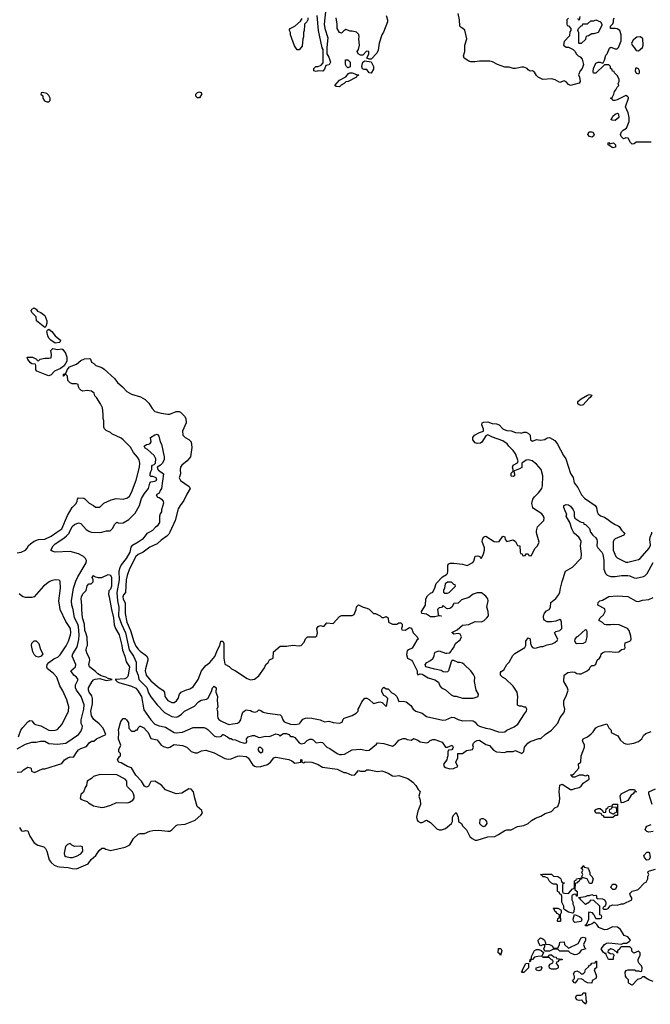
# Model space of a CAD drawing. Header units: inches. Extents: x 2348352 to 2479776, y 460422 to 613655.
# Tile 323 of 590: x 2403254 to 2409202, y 525546 to 534832. Entities that reach past the tile are written whole.
import ezdxf

# ---------------------------------------------------------------- set-up
doc = ezdxf.new("R2010")
doc.units = ezdxf.units.IN
doc.header["$MEASUREMENT"] = 0
doc.layers.add('C4502', color=7, linetype='Continuous')
doc.layers.add('C4503', color=7, linetype='Continuous')

msp = doc.modelspace()

# ---------------------------------------------------------------- linework, layer by layer
at = {"layer": 'C4502', "color": 4}
for points, elevation in [([(2403230, 529802.8), (2403269.1, 529810.9), (2403308, 529830), (2403328.9, 529851.1), (2403335.3, 529870), (2403355.3, 529890), (2403390, 529914), (2403430, 529928), (2403490, 529933), (2403550, 529962), (2403604.8, 530000)], 76), ([(2403230, 527954), (2403310, 528000.7), (2403370, 528018.8), (2403410, 528018), (2403450, 528026), (2403490, 528026), (2403530, 528006.8), (2403610, 527999.3), (2403690, 528008), (2403809.2, 528090), (2403830, 528118), (2403842.7, 528150), (2403845.2, 528170), (2403834.2, 528194.2), (2403833.6, 528230), (2403858.4, 528330), (2403863.7, 528370), (2403832.7, 528450), (2403789.7, 528509.7), (2403782, 528530), (2403781.6, 528558.4), (2403806.6, 528610), (2403791.3, 528631.3), (2403766, 528650), (2403735.3, 528690), (2403782, 528730), (2403784, 528750), (2403749.5, 528830), (2403754.5, 528850), (2403794, 528910), (2403800.7, 528930), (2403812.6, 528987.4), (2403815.1, 529030), (2403808, 529110), (2403802.4, 529130), (2403771.2, 529190), (2403759.6, 529270), (2403746, 529310), (2403741.3, 529350), (2403760.7, 529470), (2403783, 529537), (2403802, 529578), (2403882, 529710), (2403884, 529730), (2403875.3, 529750), (2403855.3, 529770), (2403810, 529794), (2403730, 529815.3), (2403589.3, 529809.3), (2403560.2, 529820.2), (2403549, 529830), (2403569.4, 529870), (2403589.3, 529890), (2403670, 529940.5), (2403697, 529963), (2403719.5, 529990), (2403724.5, 530000)], 72), ([(2403927.4, 530000), (2403930, 529999.1), (2404010, 529994.8), (2404029.3, 530000)], 72), ([(2404478.6, 530000), (2404453.8, 529986.2), (2404428.2, 529950), (2404408, 529930), (2404370, 529903), (2404310.8, 529870), (2404302, 529858), (2404292.7, 529810), (2404259.3, 529750), (2404212.7, 529690), (2404197.4, 529662.6), (2404188.9, 529630), (2404191.8, 529550), (2404171.7, 529428.3), (2404177.7, 529350), (2404188.9, 529290), (2404186.7, 529210), (2404213.4, 529130), (2404251.5, 529050), (2404285.7, 528890), (2404326, 528830), (2404352.9, 528772.9), (2404354, 528694), (2404370.4, 528650), (2404379.1, 528610), (2404453, 528533), (2404470, 528484.7), (2404490, 528446), (2404550.4, 528370.4), (2404618.5, 528298.5), (2404690, 528258.8), (2404730, 528254.8), (2404750, 528261), (2404778.9, 528281.1), (2404810, 528310.8), (2404901.5, 528358.5), (2404942, 528398), (2404966.8, 528413.2), (2405016, 528424), (2405029.1, 528430.9), (2405062.7, 528497.3), (2405074, 528530), (2405090, 528546), (2405106, 528530), (2405104.7, 528490), (2405120.7, 528450), (2405118, 528410), (2405122, 528350), (2405114, 528330), (2405121, 528310), (2405118.8, 528270), (2405124.5, 528244.5), (2405130.9, 528230.9), (2405150, 528218), (2405212, 528190), (2405230, 528186), (2405266, 528190), (2405310, 528198.8), (2405328.7, 528210), (2405341.2, 528230), (2405350, 528274), (2405360.2, 528299.8), (2405370, 528312), (2405390, 528322), (2405430, 528318), (2405447.1, 528307.1), (2405470, 528301), (2405493.6, 528306.4), (2405510, 528322), (2405530, 528318), (2405550, 528302), (2405590, 528291.3), (2405710, 528276), (2405722.8, 528262.8), (2405734.8, 528230), (2405750, 528211), (2405810, 528187.3), (2405850, 528184.9), (2405888.7, 528191.3), (2405900.4, 528199.6), (2405924.7, 528235.3), (2405950, 528246), (2405972.5, 528247.5), (2406010, 528244.9), (2406087.7, 528227.7), (2406130, 528211), (2406170, 528216), (2406210, 528204.7), (2406270, 528198), (2406294.6, 528205.4), (2406304.7, 528235.3), (2406314.6, 528245.4), (2406388.9, 528271.1), (2406428.4, 528291.6), (2406446, 528310), (2406446, 528330), (2406456.4, 528343.6), (2406480.2, 528399.8), (2406510, 528434), (2406530, 528432), (2406550, 528422), (2406590, 528382), (2406650, 528398), (2406671.6, 528391.6), (2406710, 528354), (2406718, 528370), (2406726, 528430), (2406708.4, 528448.4), (2406690, 528458), (2406668.4, 528491.6), (2406668.4, 528511.6), (2406678, 528530), (2406690, 528538), (2406710, 528522), (2406730, 528522), (2406764.7, 528484.7), (2406790, 528472), (2406811.3, 528450), (2406830, 528402), (2406870, 528406), (2406898, 528398), (2406943.6, 528363.6), (2406964.7, 528330), (2406990, 528311.3), (2407050, 528291), (2407090, 528258.8), (2407244.5, 528224.5), (2407272.5, 528227.5), (2407330, 528254.8), (2407350.7, 528250.7), (2407390.7, 528230.7), (2407430, 528220.7), (2407510, 528222.8), (2407530, 528218.8), (2407550, 528206), (2407570, 528182.8), (2407592, 528170), (2407650, 528150.7), (2407690, 528144), (2407770, 528116), (2407810, 528111), (2407830, 528116), (2407849.3, 528130.7), (2407917.5, 528162.5), (2407952.9, 528187.1), (2408014.6, 528285.4), (2408035.3, 528310), (2408038, 528330), (2408027.3, 528347.3), (2408012.7, 528347.3), (2407990, 528358), (2407970, 528358), (2407950, 528366), (2407948.4, 528408.4), (2407953.6, 528446.4), (2407946, 528490), (2407910, 528546), (2407835.5, 528615.5), (2407808, 528630), (2407788, 528650), (2407790, 528674), (2407796.4, 528683.6), (2407820.4, 528699.6), (2407849.1, 528750.9), (2407870, 528772), (2407906, 528834), (2407925.6, 528854.4), (2408018, 528910), (2408028, 528930), (2408028.4, 528971.6), (2408050, 529002), (2408070, 528994), (2408071.3, 528950), (2408082, 528922), (2408091, 528911), (2408110, 528906), (2408130, 528906.8), (2408170, 528921), (2408190, 528918.8), (2408230, 528934.8), (2408275.5, 528944.5), (2408303.1, 528956.9), (2408323.1, 528976.9), (2408328.7, 528990), (2408298, 529050), (2408310, 529062), (2408348.9, 529071.1), (2408368, 529090), (2408364, 529150), (2408358, 529170), (2408350, 529175.3), (2408310, 529159.3), (2408270, 529152), (2408230, 529154), (2408202.7, 529170), (2408194, 529190), (2408193.6, 529210), (2408204, 529236), (2408224.4, 529255.6), (2408249, 529270), (2408261.2, 529290), (2408264.7, 529335.3), (2408310, 529372), (2408339, 529410), (2408350, 529434), (2408354, 529470), (2408370, 529534), (2408402, 529630), (2408468.7, 529670), (2408550, 529754), (2408551.8, 529790), (2408543.7, 529870), (2408549.2, 529910), (2408545.2, 529925.2), (2408528.7, 529950), (2408486.6, 529986.6), (2408479, 530000)], 72), ([(2404669.2, 530000), (2404659.8, 529980.2), (2404640.7, 529959.3), (2404590, 529924), (2404551.3, 529890), (2404482.5, 529857.5), (2404418, 529810), (2404370, 529789), (2404350, 529769), (2404288.7, 529651.3), (2404268.2, 529590), (2404258.4, 529550), (2404252.2, 529430), (2404233.7, 529406.3), (2404227.2, 529390), (2404230.4, 529370), (2404250.5, 529330), (2404250.4, 529230), (2404266, 529150), (2404298, 529070), (2404330, 528966), (2404350, 528922.8), (2404370, 528894.8), (2404390, 528874.8), (2404450, 528830.8), (2404462.8, 528810), (2404464, 528790), (2404439.3, 528710), (2404437.1, 528690), (2404446.4, 528650), (2404490, 528595.5), (2404570, 528530.4), (2404602.8, 528510), (2404621, 528490), (2404622.8, 528450), (2404651.3, 528410), (2404690, 528390.8), (2404710, 528391), (2404732, 528408), (2404749, 528430), (2404762, 528470), (2404778, 528490), (2404818, 528510), (2404858.9, 528521.1), (2404890, 528541), (2404937.2, 528610), (2404970, 528691.3), (2405010, 528742), (2405048, 528770), (2405094.8, 528825.2), (2405119.5, 528890), (2405140.9, 528930), (2405150, 528971), (2405170, 528971.3), (2405178.8, 528950), (2405178.8, 528810), (2405190, 528754), (2405230, 528732), (2405251.1, 528711.1), (2405290, 528691.3), (2405399.8, 528619.8), (2405430, 528606.8), (2405470, 528611), (2405510, 528644.7), (2405562, 528718), (2405575.3, 528750), (2405598, 528770), (2405610, 528794), (2405646, 528810), (2405648, 528870), (2405710, 528922), (2405770, 528922), (2405830, 528934), (2405890, 528926), (2405910, 528931), (2405938.6, 528961.4), (2405950, 528992), (2405970, 529012), (2406047.3, 529012.7), (2406058, 529022), (2406062, 529050), (2406058, 529090), (2406068, 529110), (2406090, 529118), (2406110, 529112), (2406127.3, 529112.7), (2406150, 529142), (2406210, 529138), (2406270, 529202), (2406290, 529212), (2406390, 529212), (2406410, 529222), (2406429, 529270), (2406430, 529294), (2406450, 529314), (2406494, 529290), (2406530, 529282), (2406550, 529272), (2406590, 529232), (2406610, 529232), (2406654, 529210), (2406670, 529194), (2406690, 529194), (2406710, 529202), (2406730, 529192), (2406734, 529150), (2406770, 529132), (2406810, 529132), (2406830, 529142), (2406850, 529142), (2406862, 529130), (2406862, 529110), (2406854, 529090), (2406858, 529078), (2406890, 529074), (2406930, 529098), (2406950, 529094), (2406966, 529050), (2407002, 529010), (2407014, 528990), (2407000.7, 528979.3), (2406954.8, 528905.2), (2406922, 528890), (2406910, 528878), (2406903.5, 528843.5), (2406911.6, 528811.6), (2406950, 528792), (2406959.8, 528779.8), (2407002, 528690), (2407002, 528670), (2407010, 528654), (2407030, 528662), (2407050, 528658), (2407105.5, 528625.5), (2407170, 528606), (2407204.7, 528584.7), (2407218, 528550), (2407232, 528530), (2407270, 528511), (2407324.5, 528464.5), (2407350, 528451.3), (2407370, 528451.3), (2407431.6, 528431.6), (2407530, 528432), (2407578, 528450), (2407582, 528470), (2407559, 528510), (2407544, 528590), (2407548.7, 528630), (2407535.5, 528655.5), (2407508.7, 528690), (2407448, 528750), (2407430, 528762), (2407410, 528768.7), (2407390, 528768.7), (2407350, 528788), (2407330, 528788), (2407322.8, 528777.2), (2407298, 528690), (2407290, 528682), (2407270, 528679), (2407250, 528682), (2407230, 528694), (2407170, 528705.2), (2407086, 528730), (2407078, 528750), (2407095.3, 528770), (2407130, 528786.8), (2407151.9, 528808.1), (2407164, 528830), (2407165.2, 528854.8), (2407174.6, 528865.4), (2407210, 528878), (2407270, 528856), (2407283.1, 528856.9), (2407310, 528862), (2407324, 528876), (2407329, 528890), (2407349.2, 528910.8), (2407355.3, 528930), (2407369.1, 528950.9), (2407410, 528984.7), (2407421.2, 529010), (2407410, 529035.3), (2407390, 529042), (2407350, 529038), (2407328.9, 529051.1), (2407382, 529078), (2407430, 529121), (2407490, 529127.3), (2407550, 529157.3), (2407610, 529153), (2407634.2, 529165.8), (2407661.2, 529190), (2407676, 529210), (2407672, 529250), (2407660.9, 529290), (2407673.2, 529350), (2407669, 529370), (2407650, 529395.3), (2407610, 529426), (2407570, 529428), (2407530, 529415.3), (2407490, 529382), (2407421, 529359), (2407390, 529328), (2407350, 529326), (2407331, 529290), (2407310, 529277.2), (2407290, 529274), (2407279, 529279), (2407250, 529306), (2407231.3, 529288.7), (2407210, 529286), (2407194, 529270), (2407202, 529222), (2407210, 529212), (2407234, 529210), (2407230, 529206), (2407208, 529208), (2407170, 529199.3), (2407130, 529200.9), (2407090, 529224), (2407048, 529230), (2407044, 529250), (2407082, 529310), (2407085.2, 529370), (2407101.5, 529398.5), (2407130, 529424.7), (2407150, 529434), (2407170, 529474), (2407184, 529516), (2407243.1, 529576.9), (2407280.4, 529599.6), (2407288, 529610), (2407293.2, 529626.8), (2407294, 529686), (2407301.2, 529698.8), (2407314.6, 529705.4), (2407350, 529706), (2407430, 529698), (2407474.6, 529685.4), (2407528.4, 529711.6), (2407536.4, 529723.6), (2407550, 529772), (2407576.9, 529776.9), (2407594, 529770), (2407598, 529758), (2407610, 529754), (2407630, 529794), (2407637.2, 529830), (2407637.2, 529850), (2407617.2, 529910), (2407619, 529930), (2407628.9, 529951.1), (2407641.2, 529958.8), (2407650, 529961), (2407730, 529910.8), (2407750, 529906), (2407778, 529910), (2407810, 529962), (2407830, 529954), (2407832, 529930), (2407850, 529912), (2407910, 529924.7), (2407931.1, 529911.1), (2407950, 529874), (2407972, 529870), (2407974, 529810), (2407978, 529798), (2407992.7, 529792.7), (2407998, 529778), (2408010, 529774), (2408022, 529778), (2408030, 529794), (2408050, 529794), (2408058, 529778), (2408070, 529774), (2408082, 529778), (2408114.6, 529845.4), (2408138, 529870), (2408154.6, 529905.4), (2408128.4, 529991.6), (2408128.2, 530000)], 76), ([(2408638.5, 530000), (2408638.8, 529998.8), (2408658.8, 529970), (2408690, 529946), (2408698, 529930), (2408700.5, 529910), (2408698, 529870), (2408707.7, 529850), (2408745.5, 529810), (2408753.4, 529790), (2408764, 529730), (2408762.8, 529650), (2408781, 529610), (2408794.4, 529594.4), (2408810, 529586), (2408830, 529581), (2408870, 529582), (2408929.5, 529590.5), (2408990, 529590.7), (2409010, 529587.3), (2409050, 529567.7), (2409070, 529564.9), (2409138.4, 529581.6), (2409151.9, 529588.1), (2409174, 529610), (2409230, 529711.3)], 72), ([(2408950.6, 530000), (2408962, 529990), (2408954, 529970), (2408870, 529935.3), (2408856.9, 529923.1), (2408851.1, 529908.9), (2408850.8, 529830), (2408878, 529770), (2408890, 529758), (2408970, 529716), (2408990, 529716), (2409090, 529741), (2409108, 529750), (2409192.5, 529847.5), (2409203.1, 529876.9), (2409198, 529930), (2409200.9, 529950), (2409215.3, 529990), (2409217, 530000)], 76), ([(2403230, 527736), (2403270, 527738), (2403290, 527758), (2403330, 527781), (2403355.3, 527775.3), (2403362, 527770), (2403365.4, 527745.4), (2403392.7, 527732.7), (2403470, 527766.8), (2403490, 527766.8), (2403650, 527818), (2403678, 527850), (2403708, 527870), (2403730, 527878.8), (2403762, 527878), (2403795.3, 527930), (2403810, 527944.7), (2403830, 527958), (2403883.1, 527976.9), (2403909.5, 528010.5), (2403930, 528026), (2403952.9, 528027.1), (2403978, 528050), (2404066, 528090), (2404042, 528150), (2404004, 528190), (2403952.5, 528232.5), (2403930, 528268), (2403923.6, 528310), (2403939.3, 528380.7), (2403941.6, 528430), (2403934.2, 528454.2), (2403909.6, 528490), (2403902.9, 528510), (2403904.5, 528530), (2403937, 528590), (2403950, 528604.9), (2403966.3, 528613.7), (2404010, 528617.3), (2404070, 528598.8), (2404126, 528610), (2404090, 528617.2), (2404068, 528630), (2404022.5, 528642.5), (2403990, 528662.7), (2403970, 528686), (2403913.2, 528730), (2403907.3, 528750), (2403917.2, 528790), (2403913.2, 528810), (2403889.2, 528850), (2403881.5, 528881.5), (2403884.5, 528910), (2403892.3, 528930), (2403889.4, 529009.4), (2403879.3, 529050), (2403869.6, 529070), (2403866, 529130), (2403847.3, 529190), (2403839.5, 529270), (2403840.9, 529310), (2403833.2, 529370), (2403837.2, 529390), (2403850, 529416), (2403882, 529450), (2403890, 529494), (2403906, 529510), (2403927.3, 529512.7), (2403946, 529530), (2403946, 529550), (2403938, 529570), (2403950, 529591.3), (2403961, 529581), (2403990, 529571.3), (2404028.4, 529571.6), (2404090, 529598), (2404110, 529592), (2404118.8, 529570), (2404119.3, 529490), (2404110, 529462), (2404095.3, 529444.7), (2404091, 529410), (2404098.8, 529390), (2404119.1, 529270), (2404140.3, 529190), (2404144.9, 529124.9), (2404156.3, 529090), (2404192.4, 529030), (2404218.7, 528930), (2404224.4, 528884.4), (2404246, 528830), (2404257.1, 528777.1), (2404290.5, 528730), (2404278, 528650), (2404270, 528634), (2404257.5, 528622.5), (2404244.5, 528615.5), (2404154, 528610), (2404163.6, 528603.6), (2404171, 528590), (2404190, 528581.6), (2404310, 528547), (2404348.8, 528528.8), (2404365.5, 528510), (2404402, 528450), (2404423.9, 528323.9), (2404490, 528227.3), (2404530, 528187.3), (2404570, 528170.7), (2404590, 528170.6), (2404630, 528159.1), (2404710.5, 528110.5), (2404730, 528106), (2404790, 528113), (2404890, 528156), (2404990, 528157.3), (2405010, 528150.8), (2405030, 528137.3), (2405090, 528077.3), (2405110, 528067.7), (2405149.2, 528070.8), (2405162, 528078), (2405170.7, 528090.7), (2405174, 528090), (2405214, 528070), (2405232.7, 528052.7), (2405250, 528052), (2405262, 528042), (2405290, 528041), (2405330, 528020.5), (2405370, 528008.2), (2405389.1, 528010.9), (2405398, 528022), (2405394, 528050), (2405408, 528070), (2405450, 528082), (2405470, 528080.7), (2405504.1, 528064.1), (2405518, 528062), (2405570, 528076), (2405610, 528070.8), (2405670, 528098), (2405694, 528090), (2405710, 528074), (2405716.4, 528083.6), (2405741.2, 528098.8), (2405770, 528098.8), (2405791.3, 528090), (2405810, 528071.3), (2405830, 528070.8), (2405850, 528061), (2405890, 528011), (2405910, 528002), (2405942, 528010), (2405966.3, 528033.7), (2405990, 528046), (2406010, 528046), (2406021, 528041), (2406050, 528012), (2406090, 528018.8), (2406110, 528016), (2406150.7, 527970.7), (2406178.5, 527958.5), (2406250, 527911), (2406270, 527902.8), (2406290, 527901), (2406316.4, 527903.6), (2406390, 527946.8), (2406470, 527950.6), (2406530, 527938.8), (2406550, 527944), (2406620.4, 527999.6), (2406630, 528012), (2406690, 528004.7), (2406770, 527981), (2406800.2, 527999.8), (2406830, 528036), (2406872.7, 528052.7), (2406890, 528054), (2406910, 528042), (2406950, 528038), (2406970, 528051.3), (2407010, 528036), (2407030, 528022.8), (2407090, 528011.3), (2407110, 528018), (2407126.8, 528033.2), (2407150, 528042.8), (2407170, 528042.8), (2407238.4, 528018.4), (2407270, 527972), (2407290, 527972), (2407332, 527990), (2407342, 527970), (2407339.6, 527960.4), (2407330, 527946), (2407298, 527942), (2407292.7, 527927.3), (2407294, 527890), (2407284.7, 527870), (2407282, 527850), (2407251.3, 527810), (2407258, 527790), (2407270, 527778), (2407310, 527766), (2407346, 527770), (2407386, 527790), (2407368, 527830), (2407386, 527870), (2407387.3, 527912.7), (2407430, 527912), (2407470, 527938), (2407526, 527950), (2407535.3, 527970), (2407528.7, 527988.7), (2407535.3, 528010), (2407550, 528024.7), (2407570, 528034.8), (2407590, 528036), (2407650, 527996), (2407685.4, 527985.4), (2407723.5, 527943.5), (2407750, 527926), (2407830, 527922), (2407849.1, 527930.9), (2407908.4, 527931.6), (2407930, 527938), (2407990, 527912), (2408008, 527930), (2408015.3, 527970), (2408048, 528010), (2408070, 528024.7), (2408150, 528051.3), (2408170, 528052), (2408209.1, 528090.9), (2408270, 528131.3), (2408330, 528198), (2408353.2, 528250), (2408386.3, 528293.7), (2408394, 528310), (2408396, 528330), (2408386, 528370), (2408386, 528410), (2408409.1, 528450.9), (2408428.7, 528510), (2408418, 528538), (2408388, 528590), (2408388.9, 528651.1), (2408425.6, 528674.4), (2408470, 528682.8), (2408490, 528678), (2408510, 528664.7), (2408530, 528661), (2408550, 528662.8), (2408608, 528690), (2408628.7, 528710), (2408634.6, 528725.4), (2408650, 528742), (2408670, 528742), (2408690, 528754), (2408702, 528790), (2408722, 528810), (2408735.3, 528830), (2408738, 528850), (2408750, 528862), (2408769.3, 528870.7), (2408814.4, 528874.4), (2408870, 528866), (2408906, 528870), (2408930, 528892), (2408962, 528898), (2408966, 528910), (2408962, 528930), (2408966.3, 528953.7), (2409008.9, 528971.1), (2409019, 528981), (2409022, 528990), (2409018, 529018), (2409004, 529070), (2408988, 529090), (2408910, 529126), (2408850.9, 529129.1), (2408830, 529124), (2408784.7, 529124.7), (2408770, 529128.7), (2408750, 529148), (2408722, 529162), (2408718, 529170), (2408728, 529190), (2408760.4, 529219.6), (2408778, 529250), (2408774.6, 529274.6), (2408706, 529310), (2408710, 529334), (2408726, 529350), (2408750, 529358), (2408810, 529391.3), (2408890, 529398.8), (2408990.6, 529390.6), (2409070, 529346.8), (2409090, 529346), (2409130, 529358.8), (2409190, 529364), (2409230, 529382.8)], 68), ([(2403243.7, 528070), (2403265.6, 528130), (2403282.3, 528157.7), (2403330, 528211), (2403350, 528222.8), (2403370, 528218.8), (2403390.5, 528190.5), (2403403.4, 528183.4), (2403452, 528172), (2403530, 528131), (2403550, 528126.8), (2403590, 528131), (2403610, 528138), (2403650, 528186), (2403685.2, 528250), (2403713.2, 528310), (2403717.2, 528350), (2403698, 528418), (2403661.5, 528501.5), (2403634, 528550), (2403604, 528630), (2403569, 528670), (2403517.2, 528710), (2403509, 528730), (2403513.2, 528750), (2403529.3, 528770.7), (2403575.5, 528804.5), (2403616.2, 528823.8), (2403637.2, 528842.8), (2403693.1, 528926.9), (2403714.5, 528970), (2403734.5, 529030), (2403737, 529050), (2403732.3, 529090), (2403690, 529155.3), (2403637.2, 529270), (2403632.5, 529292.5), (2403622.7, 529350), (2403639, 529470), (2403636.4, 529536.4), (2403627.3, 529547.3), (2403590, 529548.7), (2403550, 529539), (2403532, 529530), (2403478, 529490), (2403390.7, 529389.3), (2403370, 529382), (2403310, 529382), (2403286, 529390), (2403270, 529398), (2403250, 529418)], 76), ([(2403253.2, 527213.2), (2403270, 527182), (2403290, 527178), (2403310, 527184.7), (2403330, 527182), (2403351.1, 527131.1), (2403391, 527070), (2403425.8, 527045.8), (2403482, 527030), (2403496.8, 527016.8), (2403510.5, 526990.5), (2403533, 526910), (2403550, 526884), (2403579, 526859), (2403610, 526845.5), (2403630, 526842), (2403710, 526835.5), (2403750, 526825.5), (2403790, 526824.9), (2403901.2, 526870), (2403928.3, 526911.7), (2403971.4, 526948.6), (2404004.8, 526995.2), (2404030, 527018), (2404050, 527018), (2404067.5, 527007.5), (2404110, 526998), (2404250, 527028.5), (2404292.3, 527050), (2404327.3, 527110), (2404370, 527150.4), (2404390, 527157.6), (2404430, 527155.5), (2404480.4, 527179.6), (2404510, 527186.4), (2404567.9, 527187.9), (2404650, 527177.3), (2404670, 527179.1), (2404690, 527190.8), (2404730, 527230.8), (2404742.5, 527237.5), (2404815.5, 527244.5), (2404910, 527281), (2404964, 527330), (2404977.2, 527350), (2404976.5, 527356.5), (2404972.7, 527372.7), (2404928.7, 527410), (2404905.2, 527490), (2404893.2, 527550), (2404870, 527575.3), (2404850, 527579), (2404782, 527538), (2404730, 527532.3), (2404630, 527569.2), (2404592.5, 527612.5), (2404530, 527649), (2404490, 527648), (2404470, 527602), (2404450, 527595.3), (2404430, 527604), (2404402.7, 527650), (2404350, 527706), (2404310, 527777.2), (2404270, 527789.5), (2404210, 527824), (2404188.7, 527830), (2404178, 527850), (2404196.4, 527883.6), (2404206, 527890), (2404206, 527910), (2404190, 527926), (2404188.7, 527950), (2404208, 527990), (2404185.6, 528045.6), (2404189.5, 528110), (2404186.3, 528133.7), (2404208.4, 528211.6), (2404230, 528242), (2404250, 528242), (2404262, 528230), (2404279.6, 528199.6), (2404284.7, 528150), (2404310, 528122), (2404338, 528122), (2404354, 528134), (2404366, 528134), (2404370, 528154), (2404386, 528170), (2404394, 528170), (2404430, 528151.3), (2404437.3, 528137.3), (2404466, 528110), (2404492, 528052), (2404550, 528041), (2404590, 527990.8), (2404610, 527976.3), (2404650, 527966), (2404669.2, 527970.8), (2404710, 527997.3), (2404790, 527986), (2404830, 527971), (2404870.6, 527930.6), (2404910, 527917.3), (2404930, 527919.1), (2404970, 527936.3), (2405010, 527944), (2405090, 527917.3), (2405190, 527863.8), (2405219.3, 527859.3), (2405250, 527860.4), (2405310, 527887.3), (2405330, 527890.7), (2405390, 527882.8), (2405410.4, 527870.4), (2405450, 527807.3), (2405470, 527790.6), (2405490, 527786), (2405530, 527788), (2405590, 527806.7), (2405619.5, 527830), (2405650, 527871), (2405670, 527876), (2405793.4, 527853.4), (2405821.4, 527841.4), (2405850, 527821), (2405906, 527830), (2405906, 527854), (2405914, 527850), (2405914, 527830), (2405930, 527824.7), (2405948, 527832), (2406010.9, 527830.9), (2406070, 527806.8), (2406110, 527782.8), (2406250, 527764.7), (2406310, 527732), (2406330, 527732), (2406386, 527706), (2406415.3, 527710), (2406450, 527751.3), (2406470, 527744.7), (2406510, 527744.7), (2406530, 527756), (2406550, 527758), (2406630, 527741), (2406670, 527746.8), (2406690, 527742.8), (2406730, 527726), (2406770, 527701), (2406790, 527696), (2406830, 527704.7), (2406850, 527698), (2406914, 527674), (2406962, 527642), (2406990.9, 527610.9), (2407011.6, 527571.6), (2407031.6, 527551.6), (2407018, 527510), (2407030.9, 527470.9), (2407036, 527430), (2407010, 527366), (2406998, 527310), (2407002.8, 527282.8), (2407010, 527272), (2407030, 527262), (2407050, 527262), (2407090, 527282), (2407130, 527262), (2407190, 527202), (2407210, 527192), (2407231.6, 527191.6), (2407270, 527204.7), (2407328, 527250), (2407338, 527270), (2407335.3, 527310), (2407350, 527334), (2407370, 527354), (2407391.1, 527311.1), (2407394, 527270), (2407422, 527250), (2407432, 527230), (2407470, 527191.3), (2407501, 527130), (2407521, 527110), (2407550, 527094.8), (2407570, 527094.8), (2407670, 527126.7), (2407735.3, 527130), (2407770, 527146), (2407830, 527184.9), (2407850, 527190.5), (2407890, 527190.7), (2407950, 527221.6), (2408010, 527230.7), (2408049, 527250), (2408082, 527278), (2408119.3, 527300.7), (2408170, 527319.1), (2408210, 527344.4), (2408270, 527364.9), (2408302.7, 527397.3), (2408330, 527412), (2408345.2, 527454.8), (2408349.3, 527490), (2408341.2, 527550), (2408350, 527614), (2408370, 527622), (2408450, 527572), (2408470, 527572), (2408490, 527582), (2408530, 527592), (2408550, 527604.7), (2408568.7, 527631.3), (2408626, 527670), (2408622, 527702), (2408610, 527706), (2408590, 527698), (2408570, 527708), (2408530, 527708), (2408491.6, 527688.4), (2408471.6, 527688.4), (2408466, 527690), (2408462, 527702), (2408448, 527710), (2408468.7, 527711.3), (2408480.4, 527719.6), (2408527.3, 527772.7), (2408526, 527814), (2408546, 527830), (2408548.7, 527890), (2408582, 527970), (2408582.7, 527990), (2408564, 528030), (2408569, 528050), (2408608.7, 528070), (2408643.2, 528096.8), (2408664.7, 528115.3), (2408690, 528154), (2408710, 528166.8), (2408790.8, 528190.8), (2408810, 528154), (2408832.7, 528132.7), (2408834, 528110), (2408896.9, 528076.9), (2408919.6, 528039.6), (2408952, 528010), (2408970, 528001), (2408990, 527998.8), (2409046, 528010), (2409090, 528024.7), (2409122, 528050), (2409139, 528081), (2409160.2, 528099.8), (2409210, 528118.8)], 64), ([(2409219, 527430), (2409189, 527530), (2409188.7, 527551.3), (2409250, 527578)], 56), ([(2409230, 527177.2), (2409189.3, 527169.3), (2409170, 527175.3), (2409155.3, 527190), (2409159, 527210), (2409170, 527224.7), (2409210, 527241)], 56), ([(2409230, 525762), (2409190, 525775.3), (2409156.4, 525796.4), (2409150, 525806), (2409130, 525806), (2409114, 525790), (2409081, 525779), (2409030, 525728), (2409003.1, 525743.1), (2408998, 525750), (2408996.4, 525776.4), (2408976.4, 525796.4), (2408967.3, 525812.7), (2408966, 525850), (2408975.3, 525864.7), (2408990, 525871.3), (2409052, 525872), (2409070, 525862), (2409090, 525862), (2409110, 525854), (2409122, 525858), (2409126, 525890), (2409118, 525910), (2409098, 525930), (2409088, 525950), (2409088, 525970), (2409106, 526010), (2409106, 526030), (2409090, 526046), (2409048.4, 526028.4), (2409028.4, 526048.4), (2409028, 526070), (2409008.4, 526088.4), (2408932, 526088), (2408918, 526082), (2408914, 526070), (2408894, 526050), (2408894, 526030), (2408890, 526028), (2408882, 526042), (2408870, 526046), (2408859, 526059), (2408830, 526068), (2408805.4, 526054.6), (2408802, 526042), (2408823.6, 526023.6), (2408850, 526022), (2408862, 526010), (2408852, 525990), (2408851.1, 525968.9), (2408808, 525968), (2408786, 526014), (2408786, 526026), (2408774, 526026), (2408756.4, 526036.4), (2408738, 526070), (2408768.9, 526111.1), (2408790, 526122), (2408810, 526124.7), (2408930, 526112), (2408950, 526122), (2408976.4, 526123.6), (2409003.1, 526136.9), (2409014, 526150), (2408990, 526182), (2408956.4, 526196.4), (2408922, 526250), (2408893.2, 526273.2), (2408844.7, 526275.3), (2408794, 526250), (2408769.1, 526249.1), (2408718, 526270), (2408699, 526299), (2408678, 526318), (2408670, 526318), (2408654.8, 526305.2), (2408630, 526295.3), (2408623.6, 526296.4), (2408610, 526286), (2408590, 526286), (2408590, 526294), (2408602, 526298), (2408624, 526350), (2408622, 526410), (2408630, 526418), (2408650, 526412), (2408671.1, 526391.1), (2408690, 526354), (2408730, 526354), (2408742, 526358), (2408746, 526370), (2408742, 526382), (2408726, 526390), (2408726, 526470), (2408667.3, 526527.3), (2408634, 526526), (2408630, 526508), (2408590, 526488), (2408546, 526530), (2408542, 526542), (2408530, 526546), (2408526, 526554), (2408590, 526562), (2408610, 526572), (2408630, 526572), (2408650, 526582), (2408670, 526572), (2408690, 526574), (2408694, 526570), (2408694, 526550), (2408703.6, 526543.6), (2408750, 526542), (2408771.1, 526531.1), (2408782, 526510), (2408782, 526490), (2408772.7, 526467.3), (2408758, 526462), (2408754, 526450), (2408762, 526442), (2408790, 526442), (2408806, 526450), (2408824, 526476), (2408850, 526484.7), (2408890, 526482), (2408930, 526492), (2408950, 526492), (2409028, 526530), (2409028, 526550), (2409015.3, 526570), (2409009, 526591), (2409030, 526612), (2409070, 526621), (2409088, 526630), (2409147.3, 526692.7), (2409162, 526698), (2409178, 526730), (2409178, 526750), (2409188, 526770), (2409178, 526790), (2409182, 526798), (2409194.6, 526805.4), (2409250, 526821)], 56)]:
    msp.add_lwpolyline(points, dxfattribs=dict(at, elevation=elevation))
for points, elevation in [([(2407290, 529528), (2407266, 529510), (2407261, 529470), (2407252, 529450), (2407252.7, 529432.7), (2407263.6, 529423.6), (2407290, 529422), (2407306, 529430), (2407366, 529490), (2407362, 529502), (2407350, 529506), (2407327.3, 529527.3)], 76), ([(2408510, 528945.2), (2408502, 528950), (2408489.3, 528970), (2408494, 528990), (2408509, 529010), (2408522.7, 529017.3), (2408590, 529082), (2408598, 529078), (2408603.6, 529063.6), (2408604, 529010), (2408590, 528962), (2408570, 528949)], 68), ([(2403430, 528820.7), (2403410, 528825.6), (2403390, 528844.5), (2403378, 528870), (2403365.4, 528930), (2403368.8, 528951.2), (2403390, 528972.4), (2403410, 528973.4), (2403433.4, 528950), (2403450, 528892), (2403470.8, 528850), (2403458, 528830), (2403450, 528826)], 76), ([(2405530, 527968.7), (2405510, 527968), (2405501, 527950), (2405510, 527932), (2405530, 527918), (2405548, 527930), (2405548.7, 527950)], 68), ([(2404010, 527713.2), (2403950, 527693.2), (2403930, 527674), (2403892, 527650), (2403884.7, 527610), (2403870.9, 527589.1), (2403854.4, 527545.6), (2403830, 527526), (2403824.7, 527490), (2403830, 527482), (2403854, 527470), (2403890, 527458), (2403904.5, 527444.5), (2403950, 527418), (2404030, 527401), (2404050, 527406), (2404114.6, 527425.4), (2404166, 527450), (2404270, 527446), (2404290, 527451), (2404322, 527470), (2404333.2, 527490), (2404334, 527510), (2404328.7, 527530), (2404318, 527550), (2404270, 527598), (2404265.2, 527610), (2404264, 527650), (2404250, 527668.7), (2404170, 527708.7)], 68), ([(2408930, 527446), (2408926, 527450), (2408918, 527510), (2408928, 527530), (2409010, 527572), (2409052.7, 527572.7), (2409058, 527558), (2409072, 527550), (2409050, 527546), (2409042, 527530), (2409022.8, 527517.2), (2408990, 527468.7), (2408950, 527448)], 56), ([(2408850, 527308.7), (2408768.9, 527308.9), (2408762, 527322), (2408746, 527330), (2408742, 527342), (2408727.3, 527347.3), (2408688, 527348), (2408678, 527370), (2408690, 527382), (2408710, 527392), (2408730, 527394), (2408752.7, 527372.7), (2408758, 527358), (2408770, 527354), (2408782, 527358), (2408786, 527390), (2408802, 527398), (2408808.4, 527411.6), (2408842, 527418), (2408850, 527434), (2408892, 527432), (2408892, 527330), (2408890, 527326), (2408870, 527326)], 56), ([(2408850, 527406), (2408838, 527402), (2408832.7, 527387.3), (2408818, 527382), (2408814, 527370), (2408818, 527358), (2408850, 527342), (2408858, 527342), (2408867.3, 527352.7), (2408882, 527358), (2408886, 527370), (2408882, 527402)], 56), ([(2407610, 527295.3), (2407594, 527290), (2407591.3, 527250), (2407610, 527231.3), (2407630, 527222.8), (2407648, 527230), (2407662, 527250), (2407659, 527270), (2407650, 527282), (2407630, 527294)], 68), ([(2403730, 527062), (2403706.4, 527053.6), (2403685.4, 527034.6), (2403672, 526970), (2403678, 526950), (2403690, 526941), (2403730, 526931.3), (2403751.6, 526931.6), (2403790, 526942.8), (2403830, 526964.7), (2403848.7, 526990), (2403846, 527030), (2403830, 527038), (2403770, 527034), (2403745.6, 527045.6)], 68), ([(2409170, 526906), (2409149.1, 526929.1), (2409142, 526950), (2409170, 526982), (2409190, 526982), (2409196, 526970), (2409202, 526930), (2409190, 526908)], 56), ([(2408430, 526592), (2408470, 526634), (2408482, 526638), (2408486, 526650), (2408486, 526710), (2408502, 526718), (2408506, 526730), (2408558, 526738), (2408552.7, 526727.3), (2408538, 526722), (2408532.7, 526707.3), (2408518, 526702), (2408514, 526690), (2408494, 526686), (2408492, 526630), (2408514, 526610), (2408514, 526566), (2408507.3, 526567.3), (2408502, 526582), (2408490, 526586), (2408464.7, 526575.3), (2408462, 526570), (2408462, 526530), (2408471.3, 526511.3), (2408471.3, 526490), (2408482, 526470), (2408484.7, 526450), (2408479.6, 526420.4), (2408474, 526406), (2408470, 526406), (2408430, 526415.3), (2408396.4, 526436.4), (2408387.3, 526447.3), (2408388, 526470), (2408368.9, 526508.9), (2408367.3, 526567.3), (2408362, 526582), (2408350, 526586), (2408342, 526602), (2408328, 526610), (2408326, 526670), (2408310, 526678), (2408290, 526678), (2408270, 526688), (2408248, 526710), (2408235.3, 526735.3), (2408207.3, 526747.3), (2408188.7, 526748.7), (2408182, 526762), (2408166, 526770), (2408190, 526774), (2408270, 526774), (2408290, 526754), (2408330, 526752), (2408350, 526738), (2408358, 526730), (2408363.6, 526703.6), (2408370, 526694), (2408394, 526690), (2408378, 526682), (2408374, 526670), (2408374, 526610), (2408378, 526598), (2408392.7, 526592.7)], 56), ([(2408630, 526686), (2408606, 526730), (2408560.4, 526740.4), (2408558, 526750), (2408566, 526770), (2408558, 526790), (2408566, 526810), (2408562, 526822), (2408548, 526830), (2408562, 526838), (2408570, 526854), (2408578, 526838), (2408610, 526834), (2408619.6, 526819.6), (2408632, 526790), (2408632, 526770), (2408651.3, 526751.3), (2408662, 526730), (2408650, 526686)], 56), ([(2408850, 526628), (2408830, 526646), (2408838, 526670), (2408850, 526678), (2408870, 526678), (2408882, 526670), (2408882, 526650), (2408870, 526628.7)], 56), ([(2408330, 526326), (2408326, 526330), (2408330, 526354), (2408342, 526358), (2408346, 526390), (2408323.1, 526403.1), (2408315.3, 526415.3), (2408303.1, 526423.1), (2408298, 526438), (2408286, 526450), (2408290, 526454), (2408330, 526452), (2408358, 526438), (2408362, 526430), (2408362, 526410), (2408352, 526390), (2408354, 526330), (2408350, 526326)], 56), ([(2408490, 526318), (2408483.1, 526323.1), (2408478, 526330), (2408475.3, 526350), (2408486, 526394), (2408535.3, 526375.3), (2408550, 526362), (2408558, 526350), (2408550, 526326)], 56), ([(2408490, 526014), (2408449.1, 526029.1), (2408430, 526048), (2408350, 526048), (2408330, 526066), (2408290, 526066), (2408250, 526048), (2408206, 526046), (2408198, 526070), (2408208, 526090), (2408206, 526106), (2408190, 526108), (2408170, 526098), (2408162, 526102), (2408148.4, 526128.4), (2408146, 526150), (2408168, 526172), (2408190, 526164.7), (2408204.7, 526150), (2408214, 526126), (2408214, 526114), (2408250.9, 526110.9), (2408276, 526096), (2408290, 526074), (2408330, 526074), (2408346, 526110), (2408348, 526132), (2408390, 526134), (2408394, 526110), (2408430, 526074), (2408520.4, 526119.6), (2408550, 526172), (2408570, 526178), (2408591.6, 526171.6), (2408592, 526150), (2408572, 526110), (2408582, 526082), (2408594, 526070), (2408550, 526058), (2408530, 526028), (2408510, 526015.3)], 56), ([(2407790, 526006), (2407782, 526022), (2407766, 526030), (2407770, 526071.3), (2407791.6, 526071.6), (2407799.6, 526059.6), (2407802, 526050)], 56), ([(2408066, 525946), (2408068.7, 525970), (2408082, 525978), (2408083.1, 525996.9), (2408110, 526054), (2408130, 526062), (2408150, 526062), (2408172, 526052), (2408194, 526034), (2408179.6, 526000.4), (2408142, 525998), (2408111, 525989), (2408090, 525968), (2408074, 525966), (2408070, 525946)], 56), ([(2407990, 525846), (2407988, 525850), (2407998, 525862), (2407998, 525870), (2408028.7, 525930), (2408054, 525934), (2408054, 525890), (2408010, 525846)], 56), ([(2408270, 525878), (2408250, 525888), (2408248, 525910), (2408256.4, 525923.6), (2408282, 525938), (2408286, 525950), (2408282, 525962), (2408270, 525966), (2408247.3, 525987.3), (2408192.7, 525987.3), (2408182, 525998), (2408190, 525994), (2408230, 525994), (2408242, 525998), (2408248.4, 526011.6), (2408270, 526012), (2408292.7, 525992.7), (2408314, 525990), (2408318, 525978), (2408371.1, 525971.1), (2408370, 525966), (2408338, 525962), (2408330, 525946), (2408318, 525942), (2408314, 525930), (2408332.7, 525907.3), (2408334, 525890), (2408330, 525886), (2408310, 525878)], 56), ([(2408650, 525746), (2408608.4, 525748.4), (2408583.1, 525763.1), (2408570, 525778), (2408550, 525786), (2408518, 525782), (2408514, 525770), (2408490, 525746), (2408468.7, 525770), (2408486, 525790), (2408486, 525810), (2408478, 525830), (2408488, 525852), (2408510, 525862), (2408534, 525850), (2408550, 525834), (2408570, 525834), (2408586, 525850), (2408590, 525874), (2408620.4, 525899.6), (2408630, 525914), (2408642, 525918), (2408650, 525934), (2408682, 525938), (2408690, 525954), (2408694, 525954), (2408694, 525890), (2408678, 525882), (2408674, 525870), (2408696, 525810), (2408690, 525788.7), (2408654, 525770)], 56), ([(2408150, 525862), (2408130, 525868), (2408126, 525870), (2408126, 525890), (2408170, 525902), (2408178, 525890), (2408170, 525868.7)], 56), ([(2408590, 525546), (2408566, 525570), (2408562, 525582), (2408550, 525586), (2408530, 525582), (2408509.2, 525589.2), (2408498, 525610), (2408508.9, 525631.1), (2408547.3, 525632.7), (2408562, 525638), (2408570, 525654), (2408590, 525654), (2408592.7, 525592.7), (2408602, 525570)], 56)]:
    msp.add_lwpolyline(points, close=True, dxfattribs=dict(at, elevation=elevation))
at = {"layer": 'C4503', "color": 4}
for points, elevation in [([(2406141.6, 534938.4), (2406127.3, 534790), (2406133, 534750), (2406161.7, 534661.7), (2406150.6, 534570.6), (2406150.7, 534510), (2406170, 534478), (2406184.9, 534430), (2406173, 534407), (2406142, 534398), (2406130, 534366), (2406112.7, 534347.3), (2406070, 534348), (2406050, 534342), (2406028, 534350), (2406028, 534370), (2406046, 534390), (2406069.2, 534390.8), (2406098, 534402), (2406116.5, 534423.5), (2406117.2, 534510), (2406115.3, 534550), (2406107.6, 534567.6), (2406072.7, 534730), (2406059, 534870)], 76), ([(2405972, 534850), (2405972, 534830), (2405962, 534810), (2405942, 534790), (2405939.6, 534780.4), (2405938, 534730), (2405931.3, 534710), (2405931.3, 534670), (2405924.7, 534650), (2405919.6, 534580.4), (2405890, 534548), (2405870, 534546), (2405845.6, 534585.6), (2405808.7, 534690), (2405808, 534710), (2405798, 534730), (2405800.4, 534739.6), (2405806, 534750), (2405848.9, 534771.1), (2405902, 534818), (2405918, 534842)], 76), ([(2406711.6, 534871.6), (2406722, 534830), (2406722, 534810), (2406686.4, 534713.6), (2406671.3, 534690), (2406644.7, 534610), (2406636.9, 534543.1), (2406623.6, 534516.4), (2406570, 534458), (2406550, 534458), (2406528, 534468), (2406546, 534510), (2406546, 534530), (2406526.4, 534533.6), (2406490, 534498), (2406470, 534498), (2406446, 534510), (2406438, 534530), (2406448.7, 534550), (2406459, 534590), (2406453.2, 534650), (2406457.2, 534670), (2406452.1, 534692.1), (2406430, 534715.3), (2406390, 534724), (2406370, 534722), (2406330, 534738), (2406310, 534728), (2406290, 534706), (2406269.4, 534709.4), (2406249.2, 534750), (2406249, 534790), (2406239.3, 534850)], 76), ([(2408430, 534846), (2408414, 534830), (2408414, 534790), (2408418, 534778), (2408430, 534774), (2408454, 534750), (2408454, 534730), (2408443.6, 534716.4), (2408439.6, 534680.4), (2408390, 534626), (2408382, 534590), (2408410, 534572), (2408430, 534572), (2408474, 534550), (2408494, 534530), (2408502, 534510), (2408522, 534490), (2408542, 534482), (2408558.8, 534458.8), (2408571.3, 534410), (2408558.8, 534370), (2408541, 534350), (2408526, 534310), (2408534.8, 534290), (2408540.7, 534250), (2408530, 534234), (2408450, 534212.3), (2408430, 534221.2), (2408410, 534244), (2408390, 534254), (2408350, 534238), (2408304.7, 534264.7), (2408272.9, 534272.9), (2408190, 534268.7), (2408146, 534290), (2408130, 534306), (2408110, 534338), (2408090, 534348), (2408070, 534346), (2408050, 534358), (2408042, 534370), (2408010, 534385.2), (2407990, 534385.2), (2407930, 534372.7), (2407910, 534372.7), (2407870, 534384), (2407830, 534384), (2407762, 534410), (2407715.1, 534435.1), (2407690, 534439.6), (2407590, 534441.2), (2407546.4, 534433.6), (2407510, 534433.2), (2407490, 534439), (2407445.2, 534470), (2407439.3, 534490), (2407452.7, 534530), (2407452.3, 534590), (2407472.7, 534650), (2407452.1, 534732.1), (2407435.3, 534750), (2407417.2, 534757.2), (2407405.2, 534770), (2407401.2, 534830), (2407389.4, 534890)], 76), ([(2408538, 534862), (2408532.7, 534827.3), (2408526, 534830), (2408522, 534842)], 76), ([(2409210, 533675.3), (2409070, 533675.3), (2409050, 533662), (2409030, 533658), (2409014.6, 533674.6), (2408994.6, 533714.6), (2408970, 533718), (2408948.4, 533708.4), (2408928.4, 533728.4), (2408922, 533750), (2408930, 533774), (2408946, 533790), (2408978, 533810), (2409002, 533870), (2409002, 533910), (2408993.6, 533953.6), (2408968.7, 534008.7), (2408998, 534090), (2408996.4, 534096.4), (2408988.4, 534108.4), (2408970, 534118), (2408890, 534075.3), (2408868.4, 534068.4), (2408848.4, 534068.4), (2408842, 534082), (2408828, 534090), (2408842, 534098), (2408858, 534130), (2408864.7, 534155.3), (2408878, 534170), (2408890, 534194), (2408906, 534210), (2408898, 534230), (2408908, 534250), (2408908, 534270), (2408890, 534306), (2408866, 534330), (2408862, 534342), (2408847.3, 534347.3), (2408842, 534362), (2408826, 534370), (2408826, 534390), (2408810, 534406), (2408770, 534406), (2408690, 534326), (2408667.3, 534327.3), (2408662, 534342), (2408665.2, 534370), (2408690, 534421), (2408710, 534430.8), (2408730.7, 534430.7), (2408750, 534422), (2408756.4, 534423.6), (2408769, 534450), (2408782.5, 534497.5), (2408794, 534510), (2408816.4, 534563.6), (2408830, 534572), (2408870, 534558), (2408890, 534558), (2408902, 534570), (2408927.3, 534632.7), (2408928, 534690), (2408915.3, 534730), (2408890, 534744), (2408871.6, 534748.4), (2408828, 534750), (2408828.4, 534771.6), (2408848.4, 534791.6), (2408855.3, 534810), (2408855.3, 534830), (2408862, 534850)], 76), ([(2403604.8, 530000), (2403650, 530031.3), (2403704.9, 530155.1), (2403749.7, 530230.3), (2403785.2, 530270), (2403795.3, 530290), (2403798, 530310), (2403810, 530322), (2403859.6, 530319.6), (2403870, 530314), (2403910, 530272), (2403951.6, 530251.6), (2403970, 530234), (2404010, 530234), (2404048.4, 530271.6), (2404118, 530302), (2404164.7, 530315.3), (2404230, 530311), (2404270, 530321), (2404290, 530338), (2404310, 530371.3), (2404352.3, 530490), (2404383.7, 530610), (2404386, 530650), (2404380.2, 530680.2), (2404365.6, 530705.6), (2404328.7, 530750), (2404300.4, 530800.4), (2404228.7, 530870), (2404210, 530884), (2404124.7, 530924.7), (2404110, 530938), (2404070, 530958), (2404054.6, 530974.6), (2404049, 530990), (2404048.9, 531048.9), (2404042, 531070), (2404042, 531110), (2404034, 531170), (2404015.3, 531210), (2403978, 531270), (2403964, 531284), (2403955.3, 531310), (2403930, 531328), (2403890, 531334), (2403850, 531328), (2403830, 531338), (2403818, 531350), (2403808, 531370), (2403806, 531390), (2403790, 531398), (2403750, 531398), (2403730, 531408), (2403708, 531430), (2403706, 531470), (2403690, 531486), (2403678, 531482), (2403671.6, 531468.4), (2403668, 531470), (2403668, 531490), (2403690, 531494), (2403702.7, 531530), (2403722.3, 531557.7), (2403790, 531583.8), (2403830, 531618), (2403865.3, 531634.7), (2403916, 531636), (2403922, 531630), (2403930, 531602), (2403952, 531590), (2403971.1, 531571.1), (2404030, 531550.8), (2404050, 531536), (2404147.1, 531447.1), (2404177.3, 531410), (2404222.8, 531370), (2404264.5, 531324.5), (2404310, 531301), (2404393.7, 531273.7), (2404438, 531250), (2404473.7, 531213.7), (2404504.5, 531164.5), (2404530, 531138), (2404590, 531121), (2404650, 531111.3), (2404670, 531111.3), (2404730, 531138), (2404756.9, 531136.9), (2404771.1, 531131.1), (2404810, 531092), (2404821, 531070), (2404824.7, 531030), (2404791.3, 530950), (2404792.7, 530912.7), (2404814, 530890), (2404850, 530872), (2404870.9, 530850.9), (2404876.9, 530796.9), (2404864.7, 530710), (2404833.4, 530670), (2404784, 530630), (2404770.7, 530610), (2404766.8, 530590), (2404770.8, 530550), (2404758.8, 530510), (2404770, 530486.8), (2404852, 530430), (2404862, 530410), (2404830, 530358), (2404801.4, 530298.6), (2404766.8, 530250), (2404750, 530218), (2404721, 530110), (2404669.2, 530000)], 76), ([(2408128.2, 530000), (2408128, 530010), (2408138, 530050), (2408198, 530110), (2408202, 530130), (2408195.3, 530150), (2408178, 530170), (2408102, 530222), (2408095.3, 530230), (2408084, 530270), (2408095.3, 530310), (2408110, 530332), (2408149.1, 530370.9), (2408179, 530410), (2408184.7, 530435.3), (2408188.9, 530528.9), (2408173.2, 530590), (2408130, 530639), (2408088, 530670), (2408050, 530681.2), (2408030, 530677.2), (2407992, 530650), (2407990, 530608), (2407970, 530595.3), (2407922, 530578), (2407914, 530570), (2407922, 530550), (2407922, 530530), (2407910, 530522), (2407890, 530526), (2407890, 530554), (2407907.3, 530572.7), (2407908, 530590), (2407902, 530610), (2407908.7, 530630), (2407948.7, 530651.3), (2407955.3, 530670), (2407930, 530738), (2407908.7, 530770), (2407868.7, 530810), (2407852.9, 530832.9), (2407810, 530859), (2407713.6, 530893.6), (2407670, 530918), (2407650, 530908), (2407612.8, 530847.2), (2407600.7, 530839.3), (2407570, 530836.2), (2407550, 530842), (2407528.1, 530868.1), (2407529.5, 530890), (2407545.4, 530914.6), (2407590, 530939.1), (2407628, 530952), (2407628.7, 530970), (2407614, 531010), (2407615.3, 531030), (2407630, 531037.3), (2407670, 531039.1), (2407710, 531023), (2407750, 531021.6), (2407776.3, 531010), (2407810, 530973.4), (2407825.3, 530965.3), (2407850, 530957.6), (2407890, 530954.4), (2407930, 530937.3), (2407976.9, 530936.9), (2407987.3, 530932.7), (2408010, 530942), (2408030, 530942), (2408054, 530930), (2408070, 530914), (2408072, 530870), (2408090, 530858), (2408128.7, 530871.3), (2408167.1, 530867.1), (2408206.3, 530873.7), (2408230, 530886.8), (2408250, 530891.3), (2408302, 530862), (2408327.5, 530827.5), (2408382.5, 530722.5), (2408406.8, 530690), (2408450.7, 530550.7), (2408474.2, 530514.2), (2408484.4, 530464.4), (2408518.3, 530418.3), (2408554, 530350), (2408580.7, 530320.7), (2408681, 530250), (2408694, 530230), (2408701, 530190), (2408711.3, 530170), (2408733.7, 530153.7), (2408770, 530140.7), (2408812.3, 530112.3), (2408830, 530094.8), (2408870, 530071), (2408899.8, 530059.8), (2408910, 530052), (2408930, 530018), (2408950.6, 530000)], 76), ([(2404029.3, 530000), (2404071.3, 530011.3), (2404107.3, 530012.7), (2404128.4, 530031.6), (2404150, 530074), (2404170, 530094), (2404190, 530082), (2404230, 530086), (2404282, 530118), (2404342.5, 530177.5), (2404383.7, 530250), (2404404, 530316), (2404430, 530362.8), (2404469, 530410), (2404480.2, 530459.8), (2404490, 530472), (2404530, 530478), (2404548, 530490), (2404542, 530510), (2404534.8, 530514.8), (2404510, 530522), (2404490, 530522), (2404485.2, 530530), (2404484, 530550), (2404490, 530572), (2404502, 530590), (2404500.4, 530619.6), (2404506, 530630), (2404523.1, 530636.9), (2404535.3, 530650), (2404539, 530690), (2404521.2, 530721.2), (2404458.3, 530778.3), (2404439, 530790), (2404429.4, 530810), (2404450, 530826), (2404472.9, 530827.1), (2404485.2, 530834.8), (2404494, 530850), (2404488.7, 530891.3), (2404530, 530918), (2404550, 530922), (2404565.4, 530905.4), (2404578, 530850), (2404591, 530830), (2404618, 530710), (2404616.9, 530683.1), (2404602, 530650), (2404582, 530630), (2404552, 530610), (2404556, 530590), (2404562.5, 530582.5), (2404611.3, 530550), (2404590.5, 530409.5), (2404578, 530390), (2404570, 530366), (2404542, 530350), (2404554, 530330), (2404570, 530326), (2404590.7, 530310.7), (2404606, 530290), (2404610.5, 530270.5), (2404590.8, 530209.2), (2404590.7, 530190), (2404578.8, 530170), (2404574, 530150), (2404573.4, 530090), (2404550, 530054), (2404534, 530046), (2404505.2, 530014.8), (2404478.6, 530000)], 72), ([(2408479, 530000), (2408462, 530030), (2408444, 530090), (2408408.7, 530150), (2408415.3, 530170), (2408404, 530184), (2408386, 530230), (2408386, 530250), (2408410, 530258), (2408430, 530257.3), (2408450, 530242.8), (2408476, 530210), (2408484.7, 530190), (2408484.7, 530150), (2408492, 530130), (2408538, 530098), (2408551.6, 530091.6), (2408572, 530090), (2408574, 530074), (2408590, 530072), (2408630, 530032), (2408638.5, 530000)], 72), ([(2403724.5, 530000), (2403750, 530051.3), (2403770, 530071), (2403810, 530086), (2403830, 530078.8), (2403882.3, 530022.3), (2403906.9, 530006.9), (2403927.4, 530000)], 72)]:
    msp.add_lwpolyline(points, dxfattribs=dict(at, elevation=elevation))
for points, elevation in [([(2408530, 534606), (2408528, 534610), (2408527.3, 534707.3), (2408518, 534730), (2408526, 534750), (2408550, 534774), (2408562, 534778), (2408567.3, 534792.7), (2408610, 534794), (2408640.4, 534819.6), (2408670, 534822), (2408690, 534831), (2408731.3, 534810), (2408744.7, 534790), (2408743.6, 534776.4), (2408712, 534710), (2408670, 534698), (2408650, 534698), (2408619.6, 534680.4), (2408603.6, 534676.4), (2408592.7, 534667.3), (2408590, 534646), (2408550, 534608)], 76), ([(2409110, 534669.3), (2409073.7, 534666.3), (2409061.4, 534658.6), (2409040.7, 534639.3), (2409024.7, 534610), (2409031.3, 534590), (2409051.3, 534570), (2409070, 534542), (2409090, 534538), (2409128.7, 534570), (2409136, 534590), (2409131.1, 534651.1)], 76), ([(2406350, 534378), (2406338, 534390), (2406326, 534410), (2406327.3, 534452.7), (2406350, 534454), (2406371.6, 534431.6), (2406370, 534388)], 76), ([(2406570, 534328.7), (2406549.3, 534329.3), (2406530, 534362), (2406502, 534362), (2406487.3, 534367.3), (2406482, 534390), (2406490, 534432), (2406510, 534442), (2406570, 534434), (2406591, 534390), (2406590, 534366)], 76), ([(2406270, 534198), (2406240.4, 534200.4), (2406228, 534210), (2406270, 534262), (2406330, 534291.3), (2406356.4, 534323.6), (2406368.4, 534331.6), (2406390, 534331.3), (2406430, 534314), (2406452, 534312), (2406446, 534306), (2406434, 534306), (2406430, 534288), (2406351.6, 534248.4), (2406330, 534246), (2406314, 534230), (2406285.4, 534214.6)], 76), ([(2409070, 534378), (2409062, 534370), (2409058, 534350), (2409067.7, 534327.7), (2409090, 534321), (2409099, 534330), (2409099, 534350), (2409090, 534368)], 76), ([(2403470, 534146), (2403458, 534142), (2403454, 534130), (2403472, 534112), (2403472, 534090), (2403487.1, 534067.1), (2403510, 534058), (2403530, 534058), (2403542, 534070), (2403542, 534090), (2403530, 534118), (2403510, 534135.3)], 84), ([(2404930, 534094), (2404914, 534110), (2404915.3, 534130), (2404930, 534144.7), (2404950, 534152), (2404963.6, 534143.6), (2404970.8, 534130.8), (2404950, 534095.3)], 76), ([(2408870, 533882), (2408844, 533884), (2408829.2, 533890), (2408840.4, 533899.6), (2408850, 533921), (2408870, 533941), (2408894, 533950), (2408902, 533942), (2408904.7, 533910)], 76), ([(2408650, 533725.2), (2408630, 533729.3), (2408612.7, 533750), (2408621.2, 533770), (2408630, 533775.5), (2408650, 533775.5), (2408661, 533770), (2408671.3, 533750), (2408666, 533734)], 76), ([(2408822, 533662), (2408854, 533670), (2408874, 533650), (2408874, 533630), (2408870, 533628), (2408850, 533624), (2408806, 533650), (2408806, 533670), (2408810, 533672)], 76), ([(2403490, 531928), (2403414, 531990), (2403408, 532030), (2403368.7, 532070), (2403362, 532090), (2403370, 532102), (2403390, 532114), (2403410, 532102), (2403422.8, 532082.8), (2403452, 532070), (2403490, 532042), (2403510.8, 531990), (2403511, 531970), (2403502, 531938)], 76), ([(2403590, 531782), (2403548, 531810), (2403530, 531828), (2403519.3, 531850), (2403509, 531890), (2403515.3, 531904.7), (2403530, 531912), (2403558, 531890), (2403590, 531851.3), (2403638, 531810), (2403634, 531790), (2403630, 531788)], 76), ([(2403610, 531721), (2403650, 531726), (2403661, 531721), (2403687.1, 531687.1), (2403698.8, 531650), (2403698, 531610), (2403672.5, 531567.5), (2403639.2, 531540.8), (2403581.7, 531518.3), (2403550, 531482.9), (2403530, 531473.6), (2403510, 531477.6), (2403416.4, 531516.4), (2403406, 531530), (2403406, 531570), (2403402, 531582), (2403370, 531586), (2403356.4, 531596.4), (2403330, 531626), (2403326, 531650), (2403374, 531650), (2403414, 531630), (2403418, 531618), (2403430, 531614), (2403446, 531630), (2403490, 531641), (2403530, 531638), (2403550, 531642), (2403554, 531670), (2403548.9, 531711.1), (2403566, 531730)], 76), ([(2408550, 531194), (2408530, 531199.5), (2408518, 531210), (2408519.5, 531230), (2408550, 531255.5), (2408610, 531290.6), (2408630, 531297.3), (2408650, 531291.3), (2408636, 531270), (2408621.1, 531258.9), (2408570, 531200.7)], 76)]:
    msp.add_lwpolyline(points, close=True, dxfattribs=dict(at, elevation=elevation))

doc.saveas('drawing.dxf')
